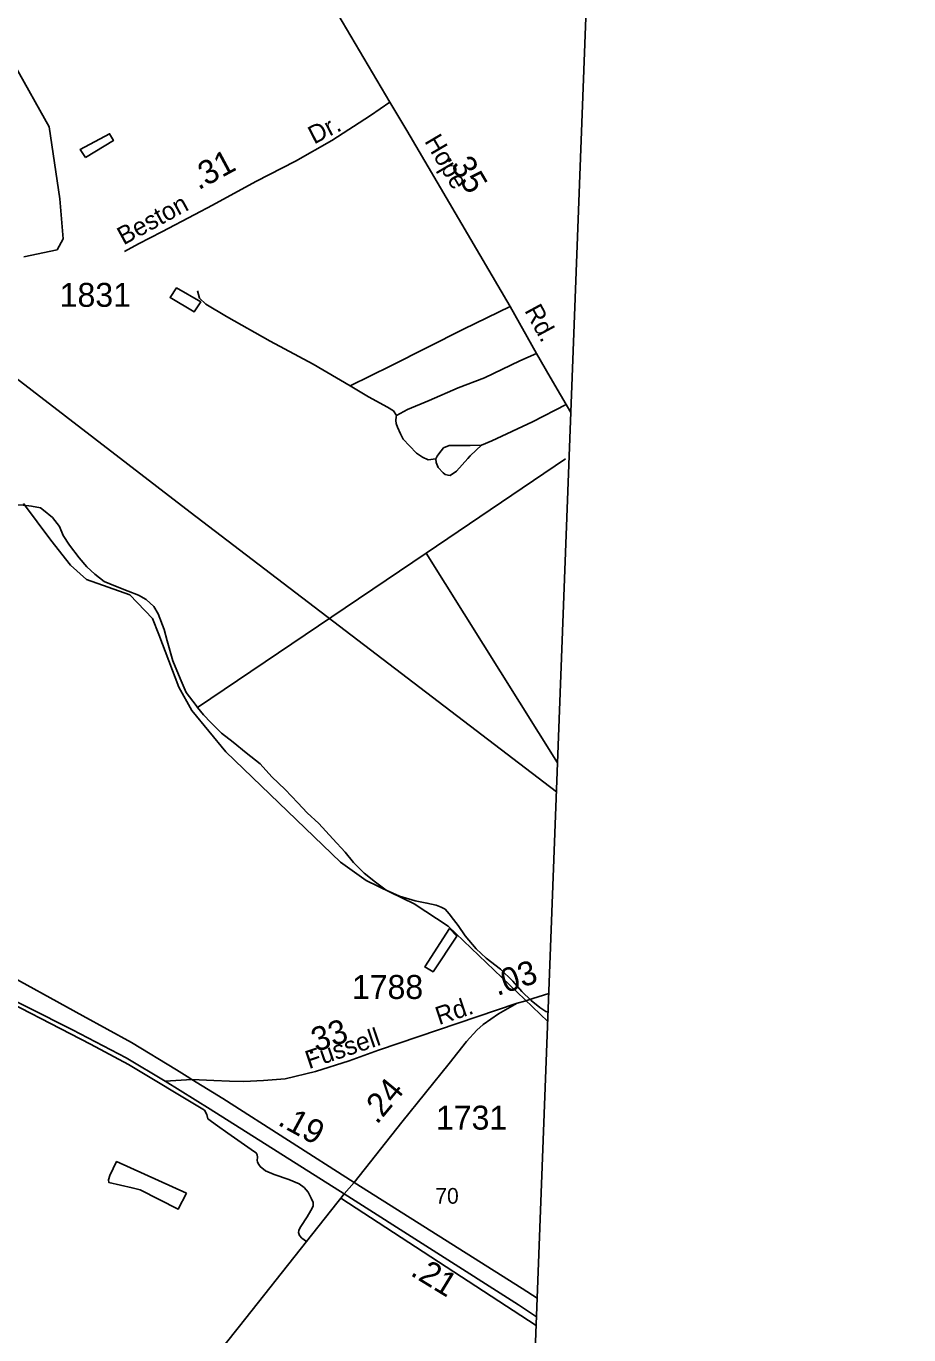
# Model space of a CAD drawing. Extents: x 2206922 to 2357709, y 510027 to 673830.
# Drawn here: x 2347446 to 2352056, y 568471 to 575307 of the extents above; entities that cross this region are included whole.
import ezdxf

# ---------------------------------------------------------------- set-up
doc = ezdxf.new("R2010")
doc.units = 0
for name, color, linetype in [('Exist Boundary Political CountyLine', 7, 'Continuous'), ('Exist Hydrographic Creek Single Shore', 7, 'Continuous'), ('Exist Hydrographic Misc Water Feature', 7, 'Continuous'), ('Exist Road Non-System Type 51', 7, 'Continuous'), ('Exist Road Primary US Divided Attributed', 7, 'Continuous'), ('Exist Road Primary US Label', 7, 'Continuous'), ('Exist Road Primary US Mileage Tenths English Label', 7, 'Continuous'), ('Exist Road Secondary Mileage Hundredths English Label', 7, 'Continuous'), ('Exist Road Secondary Type 51 Attributed', 7, 'Continuous'), ('Exist Road Secondary Type 51 Label', 7, 'Continuous'), ('Exist Road Secondary Type 51 Number Label', 7, 'Continuous'), ('Exist Utilities Electrical Transmission Line', 7, 'Continuous')]:
    doc.layers.add(name, color=color, linetype=linetype)

msp = doc.modelspace()

# ---------------------------------------------------------------- linework, layer by layer
at = {"layer": 'Exist Boundary Political CountyLine'}
msp.add_lwpolyline([(2352055.7, 585131.1), (2350627.1, 582133.9), (2348329.9, 521702.6)], dxfattribs=at)
at = {"layer": 'Exist Hydrographic Creek Single Shore'}
for points in [[(2347433, 574102.2), (2347606.9, 574138.8), (2347639.9, 574195.9), (2347620.8, 574405.1), (2347565.8, 574780.3), (2347386.8, 575101.3)], [(2350169.9, 570108), (2349649, 570604.7), (2349472, 570722.3), (2349221, 570843.4), (2349086.9, 570939.7), (2348488, 571516.1), (2348311, 571732.1), (2348242.9, 571854), (2348139, 572128.8), (2348104.9, 572212.8), (2347986.8, 572336), (2347760.8, 572415.5), (2347677, 572490.9), (2347574.9, 572621.3), (2347431.9, 572812.4)]]:
    msp.add_lwpolyline(points, dxfattribs=at)
at = {"layer": 'Exist Hydrographic Misc Water Feature'}
for p, q in [((2350262.7, 573046), (2349534.8, 572553.3)), ((2349534.8, 572553.3), (2348341.1, 571747.4)), ((2350221.2, 571457.6), (2349534.8, 572553.3))]:
    msp.add_line(p, q, dxfattribs=at)
for points in [[(2347754.9, 574621), (2347728.4, 574662.7), (2347881.4, 574744.3), (2347901.7, 574708.8), (2347754.9, 574621)], [(2348358, 573866.5), (2348324.1, 573814.4), (2348197.6, 573888.6), (2348231, 573939.1), (2348358, 573866.5)], [(2346842.6, 572682.8), (2346898.4, 572691.4), (2346952.1, 572700.4), (2347030, 572721.1), (2347137.9, 572748.3), (2347239.6, 572777.6), (2347297.4, 572790.4), (2347346.8, 572798.7), (2347394.6, 572805.4), (2347430.9, 572803.9), (2347473, 572798.4), (2347520.9, 572790.8)], [(2347520.9, 572790.8), (2347536.9, 572779.1), (2347583.5, 572739.6), (2347620.2, 572692.4), (2347638.6, 572646.6), (2347672.9, 572594.8), (2347721.9, 572529.5), (2347762.5, 572482), (2347805.1, 572444.4), (2347853.3, 572405), (2347911.6, 572381.7), (2347978, 572354.7), (2348032.3, 572333.5), (2348072.5, 572311.7), (2348112.9, 572274.4), (2348135.7, 572236.5), (2348166.2, 572155.2), (2348183, 572095.2), (2348212.2, 571991.8), (2348249.3, 571898.3), (2348282.1, 571826.4), (2348332.9, 571757.1), (2348341.1, 571747.4)], [(2348341.1, 571747.4), (2348371.7, 571709.5), (2348410.5, 571668.4), (2348466.6, 571612.9), (2348527.1, 571565.7), (2348594.2, 571510.6), (2348668.4, 571453.2), (2348729.3, 571386), (2348798.2, 571318.9), (2348864.8, 571249.7), (2348913.4, 571196.6), (2348974.3, 571141.2), (2349046.9, 571062.2), (2349112.1, 570991.1), (2349154.6, 570937.3), (2349211.2, 570882.1), (2349269.6, 570834.8), (2349326.2, 570793.5), (2349396.5, 570762.6), (2349476.7, 570737.6), (2349538.9, 570726.2), (2349587.2, 570714.9), (2349613.3, 570705.3), (2349633.4, 570693.4), (2349655.7, 570669.7), (2349678.1, 570640), (2349702.5, 570608.3), (2349739, 570554.6), (2349795.8, 570487.2), (2349848.5, 570438), (2349923.1, 570380.9), (2349987.7, 570317.7), (2350034.1, 570264.5), (2350082.9, 570217), (2350129.2, 570179.6), (2350159.5, 570160), (2350171.8, 570156)], [(2349656.8, 570593.7), (2349694.9, 570552.3), (2349571.3, 570366.9), (2349527.2, 570392.2), (2349656.8, 570593.7)], [(2348283.5, 569209.8), (2348240.5, 569127.4), (2348042, 569228.7), (2347999.3, 569238.3), (2347876.9, 569266.9), (2347875.1, 569281), (2347882.6, 569303), (2347917.9, 569375.5), (2348283.5, 569209.8)]]:
    msp.add_lwpolyline(points, dxfattribs=at)
at = {"layer": 'Exist Road Non-System Type 51'}
msp.add_line((2349088.8, 569183.9), (2350109.6, 568520.1), dxfattribs=at)
for points in [[(2349137.2, 573427.1), (2348944.3, 573540.6), (2348720.1, 573661.8), (2348492.2, 573790), (2348383.6, 573854.1), (2348351.6, 573886.2), (2348340.9, 573923.6)], [(2349972.8, 573841.9), (2349729.3, 573724.4), (2349540.6, 573627.8), (2349350.7, 573531.6), (2349137.2, 573427.1)], [(2349379.5, 573272.6), (2349438.3, 573304.6), (2349550.4, 573351), (2349701.7, 573416.9), (2349838.8, 573470.3), (2350023.9, 573557.6), (2350111.2, 573596.5)], [(2349379.5, 573272.6), (2349363.5, 573297.5), (2349333.2, 573317.1), (2349233.6, 573370.5), (2349137.2, 573427.1)], [(2349585.6, 573045.7), (2349545.1, 573041), (2349516.6, 573055.3), (2349484.5, 573076.7), (2349447.2, 573114.1), (2349415.1, 573149.7), (2349400.9, 573176.4), (2349384.9, 573212), (2349377.7, 573231.6), (2349376, 573245.9), (2349377.7, 573265.5), (2349379.5, 573272.6)], [(2349823.7, 573117.6), (2349877.6, 573141.2), (2350089.8, 573239), (2350265.8, 573330.7)], [(2349585.6, 573045.7), (2349592.7, 573060.9), (2349601.3, 573072.7), (2349626, 573104.1), (2349655.2, 573115.4), (2349695.6, 573115.4), (2349765.3, 573115.4), (2349823.7, 573117.6)], [(2349823.7, 573117.6), (2349796, 573091.3), (2349765.3, 573061.4), (2349751.8, 573048), (2349693.4, 572982.8), (2349660.9, 572959.3), (2349649.8, 572960.3), (2349635, 572964.8), (2349623.8, 572973.8), (2349596.8, 573000.8), (2349587.8, 573027.7), (2349585.6, 573045.7)], [(2347208, 570284), (2347781.4, 569988.4), (2347979.8, 569882.5), (2348376.4, 569643.8), (2348389.8, 569621), (2348395.1, 569599.6), (2348445.9, 569562.5)], [(2348445.9, 569562.5), (2348498.7, 569524), (2348637.5, 569427.1), (2348647.2, 569420.6), (2348653, 569411.6), (2348654.9, 569398.9), (2348653, 569380.6), (2348654.1, 569374.8), (2348657.8, 569365.8), (2348668.1, 569350.6), (2348696.1, 569327.6), (2348740.7, 569308.5), (2348817.2, 569281.7), (2348872, 569258.8), (2348898, 569239.4), (2348919.1, 569215.4), (2348934.4, 569184.8), (2348945.3, 569161.6), (2348945.3, 569143.7), (2348940, 569132.1), (2348932.8, 569119.6), (2348914, 569086.6), (2348880.9, 569035.6), (2348873.9, 569024.8), (2348870.7, 569015.2), (2348868.5, 569004.3), (2348873, 568990), (2348886.4, 568975.7), (2348910.5, 568957.8)]]:
    msp.add_lwpolyline(points, dxfattribs=at)
at = {"layer": 'Exist Road Primary US Divided Attributed'}
for points in [[(2348311.8, 569804.4), (2348287.1, 569819.9), (2348230.4, 569855.4), (2347996.7, 569997.1), (2347741.4, 570137), (2347279.4, 570391.6)], [(2347220.2, 570298.9), (2347688, 570062.9), (2347968.4, 569916.8), (2348171.6, 569796.2)], [(2348171.6, 569796.2), (2348407.5, 569649.8), (2349107.1, 569206.4)], [(2349159.2, 569266.2), (2348473.6, 569704.2), (2348311.8, 569804.4)], [(2350115, 568662.1), (2350036.4, 568712.1), (2349159.2, 569266.2)], [(2349107.1, 569206.4), (2350017, 568627), (2350111.3, 568564.6)]]:
    msp.add_lwpolyline(points, dxfattribs=at)
at = {"layer": 'Exist Road Secondary Type 51 Attributed'}
msp.add_line((2348171.6, 569796.2), (2348311.8, 569804.4), dxfattribs=at)
for points in [[(2345500.1, 580383.5), (2345525, 580347.9), (2345571.3, 580287.4), (2345694.1, 580134.2), (2345859.7, 579927.6), (2346140, 579572.3), (2346272.6, 579382.6), (2346418.6, 579184.9), (2346548.5, 578992.5), (2346670.4, 578770.8), (2346791.5, 578548.1), (2346846.7, 578448.4), (2346921.4, 578321.9), (2346985.5, 578224), (2347099.4, 578081.5), (2347359.3, 577732.4), (2347759.8, 577215.9), (2348042.8, 576849), (2348376.8, 576421.5), (2348557.2, 576186.4), (2348710.3, 575978.6), (2348779.7, 575869.4), (2349346, 574910.3)], [(2349346, 574910.3), (2349244.2, 574839.9), (2349043.1, 574709.9), (2348852.7, 574601.3), (2348646.2, 574494.4), (2348418.3, 574371.5), (2348327.6, 574323.4), (2348154, 574231.7), (2348033, 574169.4), (2347960, 574130.2)], [(2349346, 574910.3), (2349434.1, 574761.2), (2349972.8, 573841.9)], [(2349972.8, 573841.9), (2350111.2, 573596.5), (2350182.3, 573473.8), (2350290.8, 573287.7)], [(2348311.8, 569804.4), (2348426.5, 569798.2), (2348507.7, 569795.3), (2348582.1, 569794.3), (2348685.5, 569799.4), (2348797.9, 569808.3), (2348957.1, 569845.9), (2349132, 569902.3), (2349285.9, 569958.2), (2350009.5, 570202.2)], [(2350009.5, 570202.2), (2349912.1, 570147.2), (2349833.5, 570091.9), (2349799.7, 570062.6), (2349745.6, 570002.8), (2349654.8, 569887.1), (2349407.6, 569580.7), (2349159.2, 569266.2)], [(2350009.5, 570202.2), (2350050.7, 570214.3), (2350092.4, 570226.8), (2350175.5, 570254)], [(2349159.2, 569266.2), (2349107.1, 569206.4)], [(2349107.1, 569206.4), (2349088.8, 569183.9), (2349069.2, 569159.1), (2348910.5, 568957.8), (2348560.7, 568515.9), (2347781.3, 567539.7), (2347114.1, 566730), (2346839.5, 566394.2), (2346131.1, 565520.7), (2345896.5, 565242), (2345752.1, 565074.9), (2345529.3, 564816.6), (2345381, 564642.7), (2345107.4, 564325.6), (2344951, 564143.2)]]:
    msp.add_lwpolyline(points, dxfattribs=at)
at = {"layer": 'Exist Utilities Electrical Transmission Line'}
msp.add_lwpolyline([(2350215.5, 571307.2), (2348302.6, 572768.5), (2345521.9, 574908), (2343048.5, 576791.5), (2343045.7, 576793.8)], dxfattribs=at)

# ---------------------------------------------------------------- texts
at = {"layer": 'Exist Road Primary US Label'}
msp.add_text('70', height=82.02, dxfattribs=at).set_placement((2349582.9, 569155.4))
at = {"layer": 'Exist Road Primary US Mileage Tenths English Label'}
for s, rotation, p in [('.19', 331.49456, (2348754.3, 569569.8)), ('.21', 328.58888, (2349447.3, 568784.5))]:
    msp.add_text(s, height=125, rotation=rotation, dxfattribs=at).set_placement(p)
at = {"layer": 'Exist Road Secondary Mileage Hundredths English Label'}
for s, rotation, p in [('.31', 28.34254, (2348345.7, 574448.2)), ('.35', 300.36936, (2349637, 574621.6)), ('.03', 18.61972, (2349905.8, 570240)), ('.33', 18.61972, (2348916.3, 569932.4)), ('.24', 50.45727, (2349277.9, 569565.2))]:
    msp.add_text(s, height=125, rotation=rotation, dxfattribs=at).set_placement(p)
at = {"layer": 'Exist Road Secondary Type 51 Label'}
for s, rotation, p in [('Dr.', 27.23126, (2348949.4, 574687.8)), ('Hope', 300.59185, (2349523.7, 574706.2)), ('Beston', 28.55911, (2347954.5, 574160.8)), ('Rd.', 298.58257, (2350046.3, 573821.4)), ('Rd.', 18.44763, (2349602, 570087.9)), ('Fussell', 18.61972, (2348922.7, 569858.3))]:
    msp.add_text(s, height=95, rotation=rotation, dxfattribs=at).set_placement(p)
at = {"layer": 'Exist Road Secondary Type 51 Number Label'}
for s, p in [('1831', (2347621.1, 573840.5)), ('1788', (2349147.4, 570225.1)), ('1731', (2349586.2, 569542.5))]:
    msp.add_text(s, height=125, dxfattribs=at).set_placement(p)

doc.saveas('drawing.dxf')
